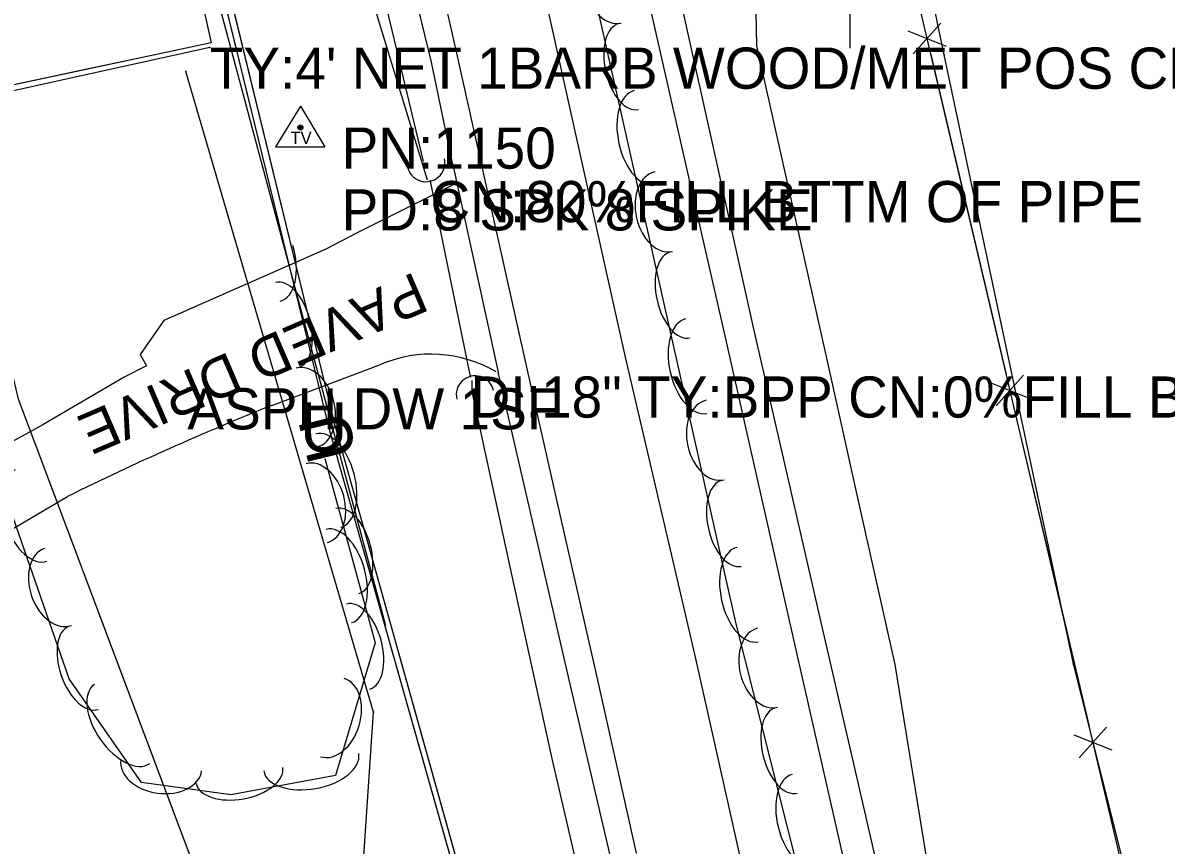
# Model space of a CAD drawing. Extents: x 954793 to 988390, y 1867850 to 1924428.
# Drawn here: x 957970.3 to 958109.2, y 1918768.7 to 1918868.6 of the extents above; entities that cross this region are included whole.
import ezdxf

# ---------------------------------------------------------------- set-up
doc = ezdxf.new("R2010")
doc.units = 0
for name, color, linetype in [('Default', 7, 'Continuous'), ('S_CROSS_DRAIN', 7, 'Continuous'), ('S_DITCHLINE', 7, 'Continuous'), ('S_DRG_PT_SYM', 7, 'Continuous'), ('S_DRIVEWAY', 7, 'Continuous'), ('S_DRIVEWAY_ANNOT', 7, 'Continuous'), ('S_EDGE_PAVEMENT', 7, 'Continuous'), ('S_FENCE', 7, 'Continuous'), ('S_FENCE_ANNOT', 7, 'Continuous'), ('S_FIBER_OPTIC_CABLE', 7, 'Continuous'), ('S_GAS_UTILITIES', 7, 'Continuous'), ('S_MSC_PT_SYM', 7, 'Continuous'), ('S_PAVEMENT_CROWN', 7, 'Continuous'), ('S_SECONDARY_CTL', 7, 'Continuous'), ('S_SECONDARY_CTL_ANNOT', 7, 'Continuous'), ('S_SHOULDER', 7, 'Continuous'), ('S_SIDE_DRAIN', 7, 'Continuous'), ('S_SIDE_DRAIN_ANNOT', 7, 'Continuous'), ('S_STREAM', 7, 'Continuous'), ('S_SURVEY_TEXT_ANNOT', 7, 'Continuous'), ('S_TREE', 7, 'Continuous'), ('S_UNDERGROUND_CABLE', 7, 'Continuous'), ('S_UTL_PT_SYM', 7, 'Continuous'), ('S_WATER_UTILITIES', 7, 'Continuous')]:
    doc.layers.add(name, color=color, linetype=linetype)

msp = doc.modelspace()

# ---------------------------------------------------------------- linework, layer by layer
at = {"layer": 'S_CROSS_DRAIN'}
for centre, start, end in [((958019.27, 1918851.57), 191.6863, 12.0155), ((958025.25, 1918823.4), 13.0513, 193.3804)]:
    msp.add_arc(centre, 2.3, start, end, dxfattribs=at)
at = {"layer": 'S_DITCHLINE'}
for points in [[(958070.82, 1918865.48), (958070.78, 1918883.74), (958070.74, 1918902.01), (958068.53, 1918905.88), (958065.93, 1918926.72), (958063.33, 1918947.56), (958066.58, 1918959.89), (958063.57, 1918973.61), (958060.55, 1918987.33), (958057.68, 1919003.43), (958054.81, 1919019.52), (958051.94, 1919035.62), (958049.07, 1919051.72)], [(958018.98, 1918851.73), (958014.8, 1918869.16), (958010.63, 1918886.6), (958006.45, 1918904.03), (958002.28, 1918921.46), (957997.26, 1918942.64), (957992.23, 1918963.81), (957987.32, 1918980.63), (957982.41, 1918997.45)], [(958082.33, 1918753.29), (958079.3, 1918771.97), (958076.28, 1918790.65), (958072.07, 1918809.43), (958067.87, 1918828.21), (958063.66, 1918846.99), (958059.45, 1918865.77), (958059.2, 1918880.36), (958058.96, 1918894.95), (958062.47, 1918904.94)], [(958100.78, 1918478.21), (958098.18, 1918491.56), (958095.58, 1918504.92), (958092.98, 1918518.28), (958090.38, 1918531.64), (958086.93, 1918547.47), (958083.48, 1918563.31), (958080.02, 1918579.15), (958076.57, 1918594.99), (958073.17, 1918610.08), (958069.78, 1918625.17), (958066.38, 1918640.26), (958062.98, 1918655.35), (958059.43, 1918671.05), (958055.88, 1918686.75), (958052.33, 1918702.44), (958048.78, 1918718.14), (958045.23, 1918733.45), (958041.68, 1918748.75), (958038.12, 1918764.06), (958034.57, 1918779.37), (958029.72, 1918801.57), (958024.88, 1918823.78), (958024.88, 1918825.11)]]:
    msp.add_lwpolyline(points, dxfattribs=at)
at = {"layer": 'S_DRG_PT_SYM'}
for points in [[(958019.81, 1918849.35), (958019.76, 1918849.34), (958019.81, 1918849.35), (958019.82, 1918849.3), (958019.81, 1918849.35), (958019.86, 1918849.36), (958019.81, 1918849.35), (958019.8, 1918849.4)], [(958019.81, 1918849.35), (958019.76, 1918849.34), (958019.81, 1918849.35), (958019.82, 1918849.3), (958019.81, 1918849.35), (958019.86, 1918849.36), (958019.81, 1918849.35), (958019.8, 1918849.4)], [(958024.7, 1918825.62), (958024.65, 1918825.61), (958024.7, 1918825.62), (958024.71, 1918825.57), (958024.7, 1918825.62), (958024.75, 1918825.63), (958024.7, 1918825.62), (958024.69, 1918825.67)], [(958024.7, 1918825.62), (958024.65, 1918825.61), (958024.7, 1918825.62), (958024.71, 1918825.57), (958024.7, 1918825.62), (958024.75, 1918825.63), (958024.7, 1918825.62), (958024.69, 1918825.67)]]:
    msp.add_lwpolyline(points, close=True, dxfattribs=at)
for points in [[(958019.81, 1918849.35), (958019.81, 1918849.4), (958019.81, 1918849.35), (958019.76, 1918849.35), (958019.81, 1918849.35), (958019.81, 1918849.3), (958019.81, 1918849.35), (958019.86, 1918849.35)], [(958024.7, 1918825.62), (958024.7, 1918825.67), (958024.7, 1918825.62), (958024.65, 1918825.62), (958024.7, 1918825.62), (958024.7, 1918825.57), (958024.7, 1918825.62), (958024.75, 1918825.62)]]:
    msp.add_lwpolyline(points, dxfattribs=at)
at = {"layer": 'S_DRIVEWAY'}
for points in [[(958022.59, 1918848.91), (958010.92, 1918843.08), (958007.12, 1918841.07), (957987.44, 1918832.42), (957984.56, 1918828.28), (957985.33, 1918826.91), (957982.63, 1918825.52), (957972.63, 1918819.71), (957951.68, 1918808.2), (957928.8, 1918792.61), (957903.13, 1918771.43)], [(958000.68, 1918822.15), (958013.76, 1918827.06)], [(957914.51, 1918769.93), (957937.78, 1918787.63), (957956.09, 1918799.5), (957975.74, 1918811.04)]]:
    msp.add_lwpolyline(points, dxfattribs=at)
for centre, major_axis, ratio, start_param, end_param in [((958020.06, 1918813.23), (-14.49, 5.03), 0.982513, 4.511385, 5.465349), ((958119.07, 1918542.52), (-315.15, -64.6), 0.941839, 4.899475, 4.984599)]:
    msp.add_ellipse(centre, major_axis=major_axis, ratio=ratio, start_param=start_param, end_param=end_param, dxfattribs=at)
at = {"layer": 'S_EDGE_PAVEMENT'}
for points in [[(958073.63, 1918751.12), (958068.78, 1918772.47), (958063.92, 1918793.82), (958059.67, 1918812.63), (958055.41, 1918831.45), (958051.01, 1918850.71), (958046.61, 1918869.97), (958042.63, 1918887.58), (958038.66, 1918905.19), (958034.81, 1918922.83), (958030.95, 1918940.47), (958026.59, 1918959.08), (958022.22, 1918977.68), (958017.81, 1918997.8), (958013.4, 1919017.92), (958008.64, 1919038.76), (958003.89, 1919059.59), (957998.54, 1919083.05), (957993.18, 1919106.5), (957988.27, 1919128.06)], [(958044.85, 1918767.74), (958040.07, 1918789.11), (958035.83, 1918807.76), (958031.59, 1918826.4), (958027.34, 1918845.46), (958023.1, 1918864.51), (958019.07, 1918882.38), (958015.04, 1918900.26), (958011.06, 1918917.67), (958007.07, 1918935.08), (958002.9, 1918953.47), (957998.72, 1918971.86), (957997.58, 1918976.84)]]:
    msp.add_lwpolyline(points, dxfattribs=at)
at = {"layer": 'S_FENCE'}
for p, q in [((958081.8, 1918868.52), (958078.47, 1918864.79)), ((958077.81, 1918867.58), (958082.45, 1918865.73)), ((958091.87, 1918825.78), (958088.54, 1918822.05)), ((958087.88, 1918824.84), (958092.53, 1918822.99)), ((958101.94, 1918783.04), (958098.61, 1918779.32)), ((958097.96, 1918782.1), (958102.6, 1918780.26))]:
    msp.add_line(p, q, dxfattribs=at)
for points in [[(957974.36, 1919315.42), (958171.6, 1918478.59)], [(958182.47, 1918428.27), (958168.98, 1918489.39), (958149.71, 1918571.03), (958130.27, 1918653.88), (958115.07, 1918722.41), (958097.92, 1918790.7), (958082.23, 1918864.68), (958077.32, 1918888.27), (958072.99, 1918953.38), (958070.84, 1918989.72)], [(958182.47, 1918428.27), (958168.98, 1918489.39), (958149.71, 1918571.03), (958130.27, 1918653.88), (958115.07, 1918722.41), (958097.92, 1918790.7), (958082.23, 1918864.68), (958077.32, 1918888.27), (958072.99, 1918953.38), (958070.84, 1918989.72)], [(957967.89, 1918979.97), (957993.18, 1918866.14), (957945.84, 1918856.07)], [(957993, 1918865.56), (957958.48, 1918857.95), (957900.71, 1918847.26)], [(957993, 1918865.56), (957958.48, 1918857.95), (957900.71, 1918847.26)], [(957986.93, 1918864.81), (957978.27, 1918862.97)], [(958080.59, 1918864.71), (958085.17, 1918845.29)], [(957978.27, 1918862.97), (957958.77, 1918858.82)], [(958085.17, 1918845.29), (958089.75, 1918825.86)], [(958090.66, 1918821.97), (958095.24, 1918802.55)], [(958095.24, 1918802.55), (958099.82, 1918783.12)], [(958100.74, 1918779.24), (958105.31, 1918759.81)]]:
    msp.add_lwpolyline(points, dxfattribs=at)
at = {"layer": 'S_FIBER_OPTIC_CABLE'}
for p, q in [((958008.27, 1918819.52), (957994.75, 1918874.93)), ((958028.3, 1918748.06), (958008.27, 1918819.52))]:
    msp.add_line(p, q, dxfattribs=at)
msp.add_lwpolyline([(958086.4, 1918476.93), (958069.53, 1918547.59), (958063.1, 1918595.21), (958047, 1918664.2), (958028.3, 1918748.06), (958008.27, 1918819.52), (957994.75, 1918874.93), (957977.46, 1918944.28), (957972.46, 1918974.7)], dxfattribs=at)
msp.add_lwpolyline([(958086.4, 1918476.93), (958069.53, 1918547.59), (958063.1, 1918595.21), (958047, 1918664.2), (958028.3, 1918748.06), (958008.27, 1918819.52), (957994.75, 1918874.93), (957977.46, 1918944.28), (957972.46, 1918974.7)], dxfattribs=at)
at = {"layer": 'S_GAS_UTILITIES'}
for p, q in [((958012.91, 1918784.85), (957990.11, 1918862.67)), ((958011.59, 1918765.21), (958012.91, 1918784.85))]:
    msp.add_line(p, q, dxfattribs=at)
msp.add_lwpolyline([(958201.08, 1917478.73), (958196.55, 1917548.51), (958193.98, 1917598.17), (958192.94, 1917651.13), (958191.6, 1917777.38), (958188.7, 1917845.14), (958186.62, 1917917.63), (958181.51, 1917974.64), (958175.56, 1918027.5), (958165.83, 1918082.11), (958165.59, 1918083.15), (958151.52, 1918153.98), (958133.62, 1918230.55), (958110.46, 1918312.02), (958092.28, 1918408.31), (958077.32, 1918485.29), (958060.45, 1918552.99), (958045.56, 1918626.28), (958030.45, 1918695.1), (958011.59, 1918765.21), (958012.91, 1918784.85), (957990.11, 1918862.67)], dxfattribs=at)
msp.add_lwpolyline([(958201.08, 1917478.73), (958196.55, 1917548.51), (958193.98, 1917598.17), (958192.94, 1917651.13), (958191.6, 1917777.38), (958188.7, 1917845.14), (958186.62, 1917917.63), (958181.51, 1917974.64), (958175.56, 1918027.5), (958165.83, 1918082.11), (958165.59, 1918083.15), (958151.52, 1918153.98), (958133.62, 1918230.55), (958110.46, 1918312.02), (958092.28, 1918408.31), (958077.32, 1918485.29), (958060.45, 1918552.99), (958045.56, 1918626.28), (958030.45, 1918695.1), (958011.59, 1918765.21), (958012.91, 1918784.85), (957990.11, 1918862.67)], dxfattribs=at)
at = {"layer": 'S_MSC_PT_SYM'}
for points in [[(957993, 1918865.56), (957993.01, 1918865.51), (957993, 1918865.56), (957993.05, 1918865.57), (957993, 1918865.56), (957992.99, 1918865.61), (957993, 1918865.56), (957992.95, 1918865.55)], [(957993, 1918865.56), (957993.01, 1918865.51), (957993, 1918865.56), (957993.05, 1918865.57), (957993, 1918865.56), (957992.99, 1918865.61), (957993, 1918865.56), (957992.95, 1918865.55)], [(958082.23, 1918864.68), (958082.18, 1918864.67), (958082.23, 1918864.68), (958082.24, 1918864.63), (958082.23, 1918864.68), (958082.28, 1918864.69), (958082.23, 1918864.68), (958082.22, 1918864.73)], [(958082.23, 1918864.68), (958082.18, 1918864.67), (958082.23, 1918864.68), (958082.24, 1918864.63), (958082.23, 1918864.68), (958082.28, 1918864.69), (958082.23, 1918864.68), (958082.22, 1918864.73)], [(957990.29, 1918824.19), (957990.29, 1918824.24), (957990.29, 1918824.19), (957990.24, 1918824.19), (957990.29, 1918824.19), (957990.29, 1918824.14), (957990.29, 1918824.19), (957990.34, 1918824.19)], [(957990.29, 1918824.19), (957990.29, 1918824.24), (957990.29, 1918824.19), (957990.24, 1918824.19), (957990.29, 1918824.19), (957990.29, 1918824.14), (957990.29, 1918824.19), (957990.34, 1918824.19)], [(958097.92, 1918790.7), (958097.87, 1918790.69), (958097.92, 1918790.7), (958097.93, 1918790.65), (958097.92, 1918790.7), (958097.97, 1918790.71), (958097.92, 1918790.7), (958097.91, 1918790.75)], [(958097.92, 1918790.7), (958097.87, 1918790.69), (958097.92, 1918790.7), (958097.93, 1918790.65), (958097.92, 1918790.7), (958097.97, 1918790.71), (958097.92, 1918790.7), (958097.91, 1918790.75)]]:
    msp.add_lwpolyline(points, close=True, dxfattribs=at)
for points in [[(957993, 1918865.56), (957993, 1918865.61), (957993, 1918865.56), (957992.95, 1918865.56), (957993, 1918865.56), (957993, 1918865.51), (957993, 1918865.56), (957993.05, 1918865.56)], [(958082.23, 1918864.68), (958082.23, 1918864.73), (958082.23, 1918864.68), (958082.18, 1918864.68), (958082.23, 1918864.68), (958082.23, 1918864.63), (958082.23, 1918864.68), (958082.28, 1918864.68)], [(957990.29, 1918824.19), (957990.29, 1918824.24), (957990.29, 1918824.19), (957990.24, 1918824.19), (957990.29, 1918824.19), (957990.29, 1918824.14), (957990.29, 1918824.19), (957990.34, 1918824.19)], [(958097.92, 1918790.7), (958097.92, 1918790.75), (958097.92, 1918790.7), (958097.87, 1918790.7), (958097.92, 1918790.7), (958097.92, 1918790.65), (958097.92, 1918790.7), (958097.97, 1918790.7)]]:
    msp.add_lwpolyline(points, dxfattribs=at)
at = {"layer": 'S_PAVEMENT_CROWN'}
msp.add_lwpolyline([(958061.66, 1918748.46), (958056.79, 1918770.18), (958051.93, 1918791.91), (958047.72, 1918809.94), (958043.52, 1918827.98), (958039.18, 1918847.41), (958034.83, 1918866.85), (958030.82, 1918884.74), (958026.81, 1918902.64), (958022.81, 1918920.12), (958018.81, 1918937.61), (958014.57, 1918956.17), (958010.34, 1918974.73), (958005.79, 1918995.26), (958001.24, 1919015.79), (957996.51, 1919036.58), (957991.77, 1919057.37), (957986.47, 1919080.55), (957981.17, 1919103.72), (957976.32, 1919125.24)], dxfattribs=at)
at = {"layer": 'S_SECONDARY_CTL'}
for p, q in [((958004.02, 1918858.46), (958001.01, 1918853.51)), ((958004.02, 1918858.46), (958006.97, 1918853.51)), ((958001.01, 1918853.51), (958006.97, 1918853.51))]:
    msp.add_line(p, q, dxfattribs=at)
for radius in [0.311, 0.183, 0.103]:
    msp.add_circle((958004.02, 1918855.85), radius, dxfattribs=at)
at = {"layer": 'S_SHOULDER'}
msp.add_line((958022.5, 1918851.54), (958028.05, 1918826.14), dxfattribs=at)
for points in [[(958077.33, 1918752.15), (958072.45, 1918773.33), (958067.57, 1918794.51), (958063.31, 1918813.05), (958059.05, 1918831.58), (958054.63, 1918851.41), (958050.22, 1918871.23), (958046.21, 1918888.65), (958042.21, 1918906.07), (958038.33, 1918923.54), (958034.45, 1918941.01), (958030.19, 1918959.73), (958025.92, 1918978.45), (958021.32, 1918998.55), (958016.72, 1919018.64), (958011.96, 1919039.58), (958007.19, 1919060.51), (958001.88, 1919083.62), (957996.57, 1919106.73), (957991.61, 1919128.51)], [(958022.5, 1918851.54), (958019.96, 1918863.79), (958015.57, 1918881.76), (958011.17, 1918899.73), (958007.41, 1918917.09), (958003.64, 1918934.45), (957999.52, 1918952.68), (957995.4, 1918970.91), (957994.24, 1918976.57)], [(958119.07, 1918424.7), (958113.72, 1918448.09), (958110.73, 1918464.01), (958105.92, 1918484.62), (958101.11, 1918505.24), (958096.12, 1918526.47), (958091.13, 1918547.7), (958086.53, 1918567.85), (958081.94, 1918587.99), (958077.29, 1918608.75), (958072.63, 1918629.5), (958068.51, 1918648.3), (958064.4, 1918667.11), (958059.55, 1918688.43), (958054.69, 1918709.76), (958050.71, 1918727.74), (958046.73, 1918745.72), (958041.75, 1918766.97), (958036.77, 1918788.23), (958032.41, 1918807.18), (958028.05, 1918826.14)]]:
    msp.add_lwpolyline(points, dxfattribs=at)
at = {"layer": 'S_SIDE_DRAIN'}
msp.add_line((958024.7, 1918825.62), (958019.81, 1918849.35), dxfattribs=at)
msp.add_lwpolyline([(958024.7, 1918825.62), (958019.81, 1918849.35)], dxfattribs=at)
msp.add_lwpolyline([(958024.7, 1918825.62), (958019.81, 1918849.35)], dxfattribs=at)
at = {"layer": 'S_STREAM'}
msp.add_lwpolyline([(957988.9, 1918976.71), (957990.95, 1918969.64), (958001.03, 1918926.73), (958013.29, 1918869.5), (958019.41, 1918849.49)], dxfattribs=at)
at = {"layer": 'S_TREE'}
for points in [[(957791.9, 1918983.25), (957839.08, 1918990.2), (957855.66, 1918986.98), (957869.17, 1918973.61), (957882.38, 1918959.45), (957894.07, 1918957.15), (957905.28, 1918958.21), (957927.73, 1918962.61), (957931.06, 1918963.65), (957945.95, 1918971.19), (957956.21, 1918976), (957965.02, 1918972.97), (957972.6, 1918947.45), (957980.86, 1918920.26), (958014.34, 1918795.37)], [(958108.38, 1918591.9), (958056.97, 1918795.57), (958027.05, 1918928.63)], [(958007, 1918815.65), (958013.1, 1918793.27), (958008.28, 1918777.14), (957995.58, 1918774.83), (957984.72, 1918776.31), (957975.93, 1918788.88), (957967.74, 1918812.45), (957958.62, 1918832.46), (957952.23, 1918842.07), (957941.31, 1918842.83), (957922.28, 1918837.82), (957900.84, 1918832.13), (957883.81, 1918829.18), (957869.43, 1918832.18), (957851.96, 1918828.92), (957837.65, 1918824.44), (957827.27, 1918819.28), (957823.54, 1918817.23), (957820.59, 1918815.41)]]:
    msp.add_lwpolyline(points, dxfattribs=at)
for centre, major_axis, ratio, end_param in [((958041.91, 1918873.37), (1.09, -4.83), 0.685311, 6.283185), ((958043.92, 1918863.26), (1.17, -5.22), 0.540699, 6.283185), ((958045.87, 1918854.6), (1.29, -5.73), 0.55008, 6.283185), ((958048.15, 1918845.63), (1.09, -4.83), 0.685311, 6.283185), ((958000.06, 1918840.43), (-1.52, 5.67), 0.55008, 4.758684), ((958050.16, 1918835.52), (1.17, -5.22), 0.540699, 6.283185), ((958002.36, 1918831.87), (-1.38, 5.16), 0.540699, 6.283185), ((958052.1, 1918826.87), (1.29, -5.73), 0.55008, 6.283185), ((958004.77, 1918821.85), (-1.28, 4.79), 0.685311, 6.283185), ((958054.39, 1918817.89), (1.09, -4.83), 0.685311, 6.283185), ((958007.42, 1918812.97), (-1.52, 5.67), 0.55008, 6.283185), ((957971.28, 1918808.72), (1.93, -5.54), 0.55008, 6.283185), ((958006, 1918810.24), (-1.3, 4.78), 0.685311, 6.283185), ((958056.4, 1918807.78), (1.17, -5.22), 0.540699, 6.283185), ((958009.72, 1918804.41), (-1.38, 5.16), 0.540699, 6.283185), ((958008.69, 1918801.38), (-1.54, 5.66), 0.55008, 6.283185), ((957974.57, 1918800.06), (1.63, -4.68), 0.685311, 6.283185), ((958058.34, 1918799.13), (1.29, -5.73), 0.55008, 6.283185), ((958011.03, 1918792.82), (-1.41, 5.16), 0.540699, 6.283185), ((957977.7, 1918790.24), (1.76, -5.05), 0.540699, 6.283185), ((958060.77, 1918790.25), (1.21, -4.8), 0.685311, 6.283185), ((957982.35, 1918783.41), (3.36, -4.81), 0.55008, 6.283185), ((958007.9, 1918784.19), (1.42, 4.75), 0.685311, 6.283185), ((958063.04, 1918780.2), (1.31, -5.18), 0.540699, 6.283185), ((958005.33, 1918778.76), (5.77, 1.05), 0.55008, 6.283185), ((957987.11, 1918778.39), (4.91, -0.67), 0.685311, 6.283185), ((957996.61, 1918777.18), (5.26, 0.96), 0.540699, 6.283185), ((958065.21, 1918771.6), (1.44, -5.69), 0.55008, 6.283185)]:
    msp.add_ellipse(centre, major_axis=major_axis, ratio=ratio, start_param=3.141593, end_param=end_param, dxfattribs=at)
at = {"layer": 'S_UNDERGROUND_CABLE'}
for p, q in [((958007.58, 1918819.01), (957994, 1918874.68)), ((958027.72, 1918747.98), (958007.58, 1918819.01))]:
    msp.add_line(p, q, dxfattribs=at)
msp.add_lwpolyline([(958085.45, 1918476.62), (958068.67, 1918547.46), (958061.96, 1918595.23), (958046.14, 1918664.06), (958027.72, 1918747.98), (958007.58, 1918819.01), (957994, 1918874.68), (957976.56, 1918943.84), (957971.49, 1918974.6)], dxfattribs=at)
msp.add_lwpolyline([(958085.45, 1918476.62), (958068.67, 1918547.46), (958061.96, 1918595.23), (958046.14, 1918664.06), (958027.72, 1918747.98), (958007.58, 1918819.01), (957994, 1918874.68), (957976.56, 1918943.84), (957971.49, 1918974.6)], dxfattribs=at)
at = {"layer": 'S_UTL_PT_SYM'}
for points in [[(957990.11, 1918862.67), (957990.06, 1918862.65), (957990.11, 1918862.67), (957990.13, 1918862.62), (957990.11, 1918862.67), (957990.16, 1918862.68), (957990.11, 1918862.67), (957990.1, 1918862.72)], [(957990.11, 1918862.67), (957990.06, 1918862.65), (957990.11, 1918862.67), (957990.13, 1918862.62), (957990.11, 1918862.67), (957990.16, 1918862.68), (957990.11, 1918862.67), (957990.1, 1918862.72)], [(958008.27, 1918819.52), (958008.22, 1918819.51), (958008.27, 1918819.52), (958008.28, 1918819.47), (958008.27, 1918819.52), (958008.31, 1918819.53), (958008.27, 1918819.52), (958008.25, 1918819.57)], [(958008.27, 1918819.52), (958008.22, 1918819.51), (958008.27, 1918819.52), (958008.28, 1918819.47), (958008.27, 1918819.52), (958008.31, 1918819.53), (958008.27, 1918819.52), (958008.25, 1918819.57)], [(958012.91, 1918784.85), (958012.86, 1918784.83), (958012.91, 1918784.85), (958012.92, 1918784.8), (958012.91, 1918784.85), (958012.96, 1918784.86), (958012.91, 1918784.85), (958012.89, 1918784.89)], [(958012.91, 1918784.85), (958012.86, 1918784.83), (958012.91, 1918784.85), (958012.92, 1918784.8), (958012.91, 1918784.85), (958012.96, 1918784.86), (958012.91, 1918784.85), (958012.89, 1918784.89)]]:
    msp.add_lwpolyline(points, close=True, dxfattribs=at)
for points in [[(957990.11, 1918862.67), (957990.11, 1918862.72), (957990.11, 1918862.67), (957990.06, 1918862.67), (957990.11, 1918862.67), (957990.11, 1918862.62), (957990.11, 1918862.67), (957990.16, 1918862.67)], [(958008.27, 1918819.52), (958008.27, 1918819.57), (958008.27, 1918819.52), (958008.22, 1918819.52), (958008.27, 1918819.52), (958008.27, 1918819.47), (958008.27, 1918819.52), (958008.32, 1918819.52)], [(958012.91, 1918784.85), (958012.91, 1918784.9), (958012.91, 1918784.85), (958012.86, 1918784.85), (958012.91, 1918784.85), (958012.91, 1918784.8), (958012.91, 1918784.85), (958012.96, 1918784.85)]]:
    msp.add_lwpolyline(points, dxfattribs=at)
at = {"layer": 'S_WATER_UTILITIES'}
msp.add_line((957994.11, 1918758.13), (957969.78, 1918822.85), dxfattribs=at)
msp.add_lwpolyline([(958179.45, 1917904.11), (958174.32, 1917982.48), (958165.11, 1918043.87), (958156.16, 1918098.59), (958144.77, 1918150.3), (958129.41, 1918205.5), (958112.58, 1918270.49), (958097.07, 1918340.41), (958082.01, 1918401.79), (958062.76, 1918503.67), (958042.62, 1918569.65), (958027.6, 1918627.67), (958007.57, 1918703.46), (957994.11, 1918758.13), (957969.78, 1918822.85), (957964.35, 1918845.94), (957963.27, 1918858.5), (957940.25, 1918978.26), (957939.76, 1918990.53), (957938.48, 1919026.36), (957937.06, 1919037.64), (957926.05, 1919117.03), (957910.72, 1919189.52)], dxfattribs=at)
msp.add_lwpolyline([(958179.45, 1917904.11), (958174.32, 1917982.48), (958165.11, 1918043.87), (958156.16, 1918098.59), (958144.77, 1918150.3), (958129.41, 1918205.5), (958112.58, 1918270.49), (958097.07, 1918340.41), (958082.01, 1918401.79), (958062.76, 1918503.67), (958042.62, 1918569.65), (958027.6, 1918627.67), (958007.57, 1918703.46), (957994.11, 1918758.13), (957969.78, 1918822.85), (957964.35, 1918845.94), (957963.27, 1918858.5), (957940.25, 1918978.26), (957939.76, 1918990.53), (957938.48, 1919026.36), (957937.06, 1919037.64), (957926.05, 1919117.03), (957910.72, 1919189.52)], dxfattribs=at)

# ---------------------------------------------------------------- texts
at = {"layer": 'Default'}
for rotation, p in [(360, (958003.95, 1918816.47)), (103.7074, (958010.91, 1918816.09))]:
    msp.add_text('U', height=6, rotation=rotation, dxfattribs=at).set_placement(p)
at = {"layer": 'S_DRIVEWAY_ANNOT'}
msp.add_text('PAVED DRIVE', height=5.0004, rotation=203.2653, dxfattribs=at).set_placement((958017.93, 1918838.37))
at = {"layer": 'S_FENCE_ANNOT'}
msp.add_text("TY:4' NET 1BARB WOOD/MET POS CN", height=5, dxfattribs=at).set_placement((957993, 1918860.56))
at = {"layer": 'S_SECONDARY_CTL'}
msp.add_text('TV', height=1.5, rotation=360, dxfattribs=at).set_placement((958002.82, 1918853.84))
at = {"layer": 'S_SECONDARY_CTL_ANNOT'}
for s, p in [('PN:1150', (958009.02, 1918850.85)), ('PD:8 SPK 8 SPIKE', (958009.02, 1918843.35))]:
    msp.add_text(s, height=5, dxfattribs=at).set_placement(p)
at = {"layer": 'S_SIDE_DRAIN_ANNOT'}
for s, p in [('CN:80%FILL BTTM OF PIPE', (958019.81, 1918844.35)), ('DI:18" TY:BPP CN:0%FILL BTTM OF', (958024.7, 1918820.62))]:
    msp.add_text(s, height=5, dxfattribs=at).set_placement(p)
at = {"layer": 'S_SURVEY_TEXT_ANNOT'}
msp.add_text('ASPH DW 1SF', height=5, dxfattribs=at).set_placement((957990.29, 1918819.19))

doc.saveas('drawing.dxf')
